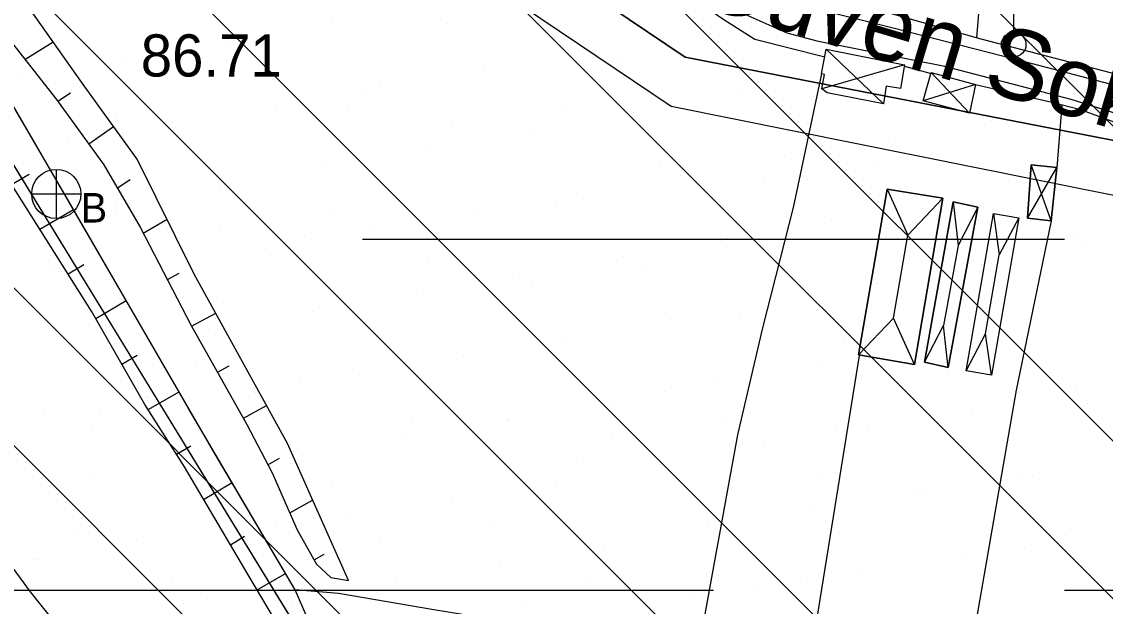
# Model space of a CAD drawing. Extents: x 417995 to 421451, y 4454518 to 4458015.
# Drawn here: x 420983.9 to 421138.2, y 4456304.6 to 4456387.9 of the extents above; entities that cross this region are included whole.
import ezdxf

# ---------------------------------------------------------------- set-up
doc = ezdxf.new("R2010")
doc.units = 0
for name, color, linetype in [('ADAKENARI', 7, 'Continuous'), ('B_Sera', 7, 'Continuous'), ('B_Sundurma', 7, 'Continuous'), ('Default', 7, 'Continuous'), ('IPTAL', 7, 'Continuous'), ('PL_AYA_BOLGE_PARKI', 7, 'Continuous'), ('PL_AYA_PARK_DINLENME', 7, 'Continuous'), ('PL_KON_ONE_100', 7, 'Continuous'), ('S_Rogar_Kapagi_Buski', 7, 'Continuous'), ('S_Telefon_Diregi', 7, 'Continuous'), ('Sev_Sevalti', 7, 'Continuous'), ('Sev_Sevustu', 7, 'Continuous'), ('Sev_Tarama', 7, 'Continuous'), ('Sinir_itirazli_Mulkiyet', 7, 'Continuous'), ('Sinir_Tel_bir_taraf', 7, 'Continuous'), ('SN_TR_SIVILASMA', 7, 'Continuous'), ('SN_TR_TASKIN', 7, 'Continuous'), ('TR_AZGELISME', 7, 'Continuous'), ('TR_PARKALANI', 7, 'Continuous'), ('Y_Cadde_Yol', 7, 'Continuous'), ('Y_Kot_Noktasi', 7, 'Continuous'), ('Yol_Sose', 7, 'Continuous')]:
    doc.layers.add(name, color=color, linetype=linetype)

# ---------------------------------------------------------------- blocks, each defined once
blk = doc.blocks.new('POINT_DISPLAY')
at = {"layer": 'Default'}
blk.add_line((0, 0), (0, 0), dxfattribs=at)

msp = doc.modelspace()

# ---------------------------------------------------------------- linework, layer by layer
at = {"layer": 'ADAKENARI'}
msp.add_line((420917.7, 4456473.63), (421125.1, 4456134.88), dxfattribs=at)
msp.add_lwpolyline([(421078.38, 4456382.79), (421235.94, 4456352.17), (421272.48, 4456540.18), (421020.3, 4456587.58), (420993, 4456440.29)], close=True, dxfattribs=at)
at = {"layer": 'B_Sera'}
for p, q in [((421107.14, 4456364.03), (421110.1, 4456357.48)), ((421115.08, 4456362.72), (421110.1, 4456357.48)), ((421116.57, 4456362.2), (421117.26, 4456356.01)), ((421120.06, 4456361.44), (421117.26, 4456356.01)), ((421122.3, 4456360.57), (421123.13, 4456354.65)), ((421125.92, 4456359.94), (421123.13, 4456354.65)), ((421108.08, 4456345.66), (421110.1, 4456357.48)), ((421117.26, 4456356.01), (421115.19, 4456344.59)), ((421121.18, 4456343.43), (421123.13, 4456354.65)), ((421103.1, 4456340.43), (421108.08, 4456345.66)), ((421111.05, 4456339.04), (421108.08, 4456345.66)), ((421112.49, 4456339.36), (421115.19, 4456344.59)), ((421115.86, 4456338.6), (421115.19, 4456344.59)), ((421118.39, 4456338.13), (421121.18, 4456343.43)), ((421122.01, 4456337.5), (421121.18, 4456343.43))]:
    msp.add_line(p, q, dxfattribs=at)
for points in [[(421107.14, 4456364.03), (421103.1, 4456340.43), (421111.05, 4456339.04), (421115.08, 4456362.72)], [(421107.14, 4456364.03), (421115.08, 4456362.72), (421111.05, 4456339.04), (421103.1, 4456340.43)], [(421116.57, 4456362.2), (421112.49, 4456339.36), (421115.86, 4456338.6), (421120.06, 4456361.44)], [(421116.57, 4456362.2), (421120.06, 4456361.44), (421115.86, 4456338.6), (421112.49, 4456339.36)], [(421118.39, 4456338.13), (421122.3, 4456360.57), (421125.92, 4456359.94), (421122.01, 4456337.5)], [(421118.39, 4456338.13), (421122.3, 4456360.57), (421125.92, 4456359.94), (421122.01, 4456337.5)]]:
    msp.add_lwpolyline(points, close=True, dxfattribs=at)
at = {"layer": 'B_Sundurma'}
for p, q in [((421098.48, 4456383.96), (421106.63, 4456376.17)), ((421109.64, 4456381.71), (421097.87, 4456378.28)), ((421113.44, 4456380.61), (421118.89, 4456374.85)), ((421119.73, 4456378.92), (421112.3, 4456376.59)), ((421130.52, 4456359.49), (421127.69, 4456367.5)), ((421127.13, 4456359.9), (421131.34, 4456367.09))]:
    msp.add_line(p, q, dxfattribs=at)
for points in [[(421098.48, 4456383.96), (421109.64, 4456381.71), (421109.06, 4456378.33), (421107, 4456378.68), (421106.63, 4456376.17), (421098.62, 4456377.72), (421097.87, 4456378.28), (421098.23, 4456380.35), (421097.83, 4456380.42)], [(421098.48, 4456383.96), (421109.64, 4456381.71), (421109.06, 4456378.33), (421107, 4456378.68), (421106.63, 4456376.17), (421098.62, 4456377.72), (421097.87, 4456378.28), (421098.23, 4456380.35), (421097.83, 4456380.42)], [(421113.44, 4456380.61), (421119.73, 4456378.92), (421118.89, 4456374.85), (421112.3, 4456376.59)], [(421113.44, 4456380.61), (421119.73, 4456378.92), (421118.89, 4456374.85), (421112.3, 4456376.59)], [(421127.13, 4456359.9), (421130.52, 4456359.49), (421131.34, 4456367.09), (421127.69, 4456367.5)], [(421127.13, 4456359.9), (421127.69, 4456367.5), (421131.34, 4456367.09), (421130.52, 4456359.49)]]:
    msp.add_lwpolyline(points, close=True, dxfattribs=at)
at = {"layer": 'IPTAL'}
msp.add_lwpolyline([(421015.05, 4456596.28), (421279.44, 4456544.86), (421242.58, 4456342.37), (421076.4, 4456375.81), (420983.6, 4456438.26)], close=True, dxfattribs=at)
at = {"layer": 'PL_AYA_BOLGE_PARKI'}
for points in [[(421235.94, 4456352.17), (421078.38, 4456382.79), (420993, 4456440.29), (421020.3, 4456587.58), (421272.48, 4456540.18), (421235.94, 4456352.17)], [(420862.75, 4456551.08), (420917.7, 4456473.63), (421125.1, 4456134.88)]]:
    msp.add_lwpolyline(points, dxfattribs=at)
at = {"layer": 'PL_AYA_PARK_DINLENME'}
msp.add_lwpolyline([(420917.7, 4456473.63), (421125.1, 4456134.88), (421134.31, 4456119.44), (421143.18, 4456103.81), (421151.7, 4456087.99), (421159.87, 4456071.98), (421167.68, 4456055.79), (421175.13, 4456039.43), (421182.22, 4456022.92), (421188.93, 4456006.25), (421195.28, 4455989.43)], dxfattribs=at)
at = {"layer": 'PL_KON_ONE_100'}
msp.add_lwpolyline([(420993, 4456440.29), (421078.38, 4456382.79), (421235.94, 4456352.17), (421272.48, 4456540.18), (421020.3, 4456587.58), (420993, 4456440.29)], dxfattribs=at)
at = {"layer": 'S_Rogar_Kapagi_Buski'}
for p, q in [((420988.83, 4456366.83), (420988.83, 4456359.83)), ((420985.33, 4456363.33), (420992.33, 4456363.33))]:
    msp.add_line(p, q, dxfattribs=at)
msp.add_circle((420988.83, 4456363.33), 3.5, dxfattribs=at)
at = {"layer": 'S_Telefon_Diregi'}
msp.add_line((421125.21, 4456386.35), (421125.21, 4456403.85), dxfattribs=at)
msp.add_circle((421125.18, 4456384.6), 1.75, dxfattribs=at)
at = {"layer": 'Sev_Sevalti'}
for points in [[(421030.44, 4456308.27), (421021.74, 4456327.79), (421008.46, 4456351.93), (421000.36, 4456368.3), (420992.81, 4456378.75), (420982.98, 4456392.68), (420971.17, 4456413.43), (420963.77, 4456427.33), (420957.36, 4456438.21), (420952.92, 4456445.31)], [(421027.71, 4456295.81), (421022.87, 4456306.93), (421015.25, 4456319.84), (421007.68, 4456332.79), (420998.09, 4456349.38), (420990.56, 4456362.35), (420983.02, 4456375.32)]]:
    msp.add_lwpolyline(points, dxfattribs=at)
at = {"layer": 'Sev_Sevustu'}
for points in [[(420952.92, 4456445.31), (420951.12, 4456441.47), (420951.31, 4456439.28), (420957.6, 4456427.08), (420967.68, 4456410.71), (420980.77, 4456387), (420988.86, 4456376.78), (420995.61, 4456367.5), (421000.79, 4456358.59), (421008.05, 4456344.6), (421015.99, 4456330.52), (421019.58, 4456323.62), (421023.14, 4456315.49), (421025.9, 4456310.6), (421027.95, 4456308.69), (421030.44, 4456308.27)], [(421028.21, 4456288.78), (421016.29, 4456308.87), (421007.07, 4456324.45), (421001.45, 4456333.34), (420993.85, 4456346.63), (420986.07, 4456359), (420975.66, 4456375.39)], [(420989.13, 4456301.7), (420985.18, 4456306.68), (420981.8, 4456311.28)]]:
    msp.add_lwpolyline(points, dxfattribs=at)
at = {"layer": 'Sev_Tarama'}
for p, q in [((420984.34, 4456382.49), (420988.4, 4456385.01)), ((420989.03, 4456376.55), (420990.85, 4456377.75)), ((420993.47, 4456370.45), (420997, 4456372.95)), ((420982.47, 4456364.67), (420984.98, 4456366.14)), ((420997.53, 4456364.2), (420999.36, 4456365.4)), ((420986.5, 4456358.32), (420991.27, 4456361.13)), ((421001.21, 4456357.77), (421004.6, 4456359.73)), ((420990.51, 4456351.95), (420992.77, 4456353.3)), ((421004.66, 4456351.14), (421006.31, 4456352.05)), ((420994.44, 4456345.6), (420998.8, 4456348.16)), ((421008.11, 4456344.5), (421011.54, 4456346.34)), ((420998.16, 4456339.1), (421000.36, 4456340.38)), ((421011.8, 4456337.96), (421013.47, 4456338.86)), ((421001.91, 4456332.61), (421006.31, 4456335.17)), ((421015.48, 4456331.42), (421018.76, 4456333.2)), ((421005.93, 4456326.25), (421008, 4456327.47)), ((421018.98, 4456324.77), (421020.62, 4456325.69)), ((421009.81, 4456319.83), (421013.86, 4456322.22)), ((421022.09, 4456317.9), (421025.33, 4456319.74)), ((421013.62, 4456313.38), (421015.64, 4456314.57)), ((421025.55, 4456311.23), (421026.97, 4456312.05)), ((421017.42, 4456306.97), (421021.49, 4456309.27))]:
    msp.add_line(p, q, dxfattribs=at)
at = {"layer": 'Sinir_itirazli_Mulkiyet'}
for points in [[(421097.83, 4456380.42), (421093.78, 4456361.42), (421089.42, 4456344.28), (421085.86, 4456329.02), (421080.2, 4456298.02)], [(421132.06, 4456376.04), (421131.34, 4456367.09)], [(421130.52, 4456359.49), (421125.54, 4456335.38), (421117.9, 4456291.44)]]:
    msp.add_lwpolyline(points, dxfattribs=at)
at = {"layer": 'Sinir_Tel_bir_taraf'}
for points in [[(420998.09, 4456349.38), (420976.68, 4456386.24), (420960.38, 4456413.82), (420947.72, 4456434.43), (420941.64, 4456446.12)], [(421003.51, 4456435.24), (421013.05, 4456429.96), (421023.71, 4456423.53), (421036.35, 4456416.63), (421046.67, 4456410.92), (421062.99, 4456401.79), (421072.16, 4456396.27), (421083.9, 4456388.2), (421088.3, 4456385.36), (421098.28, 4456382.88)], [(421114.68, 4456425.01), (421155.62, 4456411.57), (421150.33, 4456384.89), (421173.97, 4456378.9), (421179.69, 4456376.32), (421179.19, 4456370.65), (421148.44, 4456378.1), (421120.53, 4456385.4), (421100.89, 4456390.96)], [(421104.38, 4456409.48), (421106.55, 4456408.95), (421105.25, 4456400.11), (421120.73, 4456396.07), (421119.88, 4456385.59)], [(421109.61, 4456381.52), (421113.41, 4456380.49)], [(421119.73, 4456378.92), (421130.6, 4456376.4), (421134.56, 4456375.42)], [(421134.56, 4456375.42), (421145.77, 4456371.29)], [(421022.87, 4456306.93), (421011.46, 4456326.25), (420998.09, 4456349.38)], [(421095.94, 4456295.26), (421103.25, 4456340.6)], [(421029.03, 4456306.45), (421022.87, 4456306.93)], [(421231.27, 4456273.1), (421206.53, 4456276.75), (421171.54, 4456282.52), (421141.02, 4456287.62), (421113.48, 4456292.17), (421076.4, 4456298.69), (421058.94, 4456301.42), (421042.62, 4456304.08), (421029.03, 4456306.45)]]:
    msp.add_lwpolyline(points, dxfattribs=at)
at = {"layer": 'SN_TR_SIVILASMA'}
for p, q in [((421279.27, 4456233.06), (420024.37, 4457487.97)), ((421278.81, 4456188.63), (420012.21, 4457455.23)), ((421278.58, 4456166.41), (420006.13, 4457438.86)), ((421278.12, 4456121.97), (419993.97, 4457406.12)), ((421277.88, 4456099.75), (419987.89, 4457389.75)), ((421277.42, 4456055.31), (419975.73, 4457357.01)), ((421277.19, 4456033.09), (419969.65, 4457340.64))]:
    msp.add_line(p, q, dxfattribs=at)
at = {"layer": 'SN_TR_TASKIN'}
for p, q in [((421032.43, 4456356.9), (421132.43, 4456356.9)), ((420982.43, 4456306.9), (421082.43, 4456306.9)), ((421132.43, 4456306.9), (421232.43, 4456306.9))]:
    msp.add_line(p, q, dxfattribs=at)
at = {"layer": 'TR_AZGELISME'}
msp.add_lwpolyline([(421020.3, 4456587.58), (420993, 4456440.29), (421078.38, 4456382.79), (421235.94, 4456352.17), (421272.48, 4456540.18), (421020.3, 4456587.58)], dxfattribs=at)
at = {"layer": 'Yol_Sose'}
for points in [[(421114.41, 4456493.45), (421112.49, 4456482.43), (421109.98, 4456470.74), (421105.97, 4456453.58), (421101.27, 4456437.23), (421096.81, 4456420.88), (421090.02, 4456393.96), (421089.95, 4456393.36), (421090.04, 4456392.76), (421090.22, 4456392.32), (421090.93, 4456391.84), (421095.44, 4456390.13), (421107.82, 4456387.06), (421125.64, 4456382.47), (421141.94, 4456378.22), (421150.77, 4456375.86), (421168.98, 4456371.71), (421178.78, 4456369.43), (421180.49, 4456369.09), (421180.65, 4456369.06), (421180.83, 4456369.11), (421181.15, 4456369.35), (421182.57, 4456377.25), (421184.36, 4456389.54)], [(421222.03, 4456357.98), (421217.18, 4456359.84), (421207.14, 4456361.92), (421195.25, 4456363.6), (421179.81, 4456365.62), (421168.8, 4456367.57), (421161.27, 4456369.14), (421148.02, 4456372.19), (421133.37, 4456376.77), (421115.37, 4456381.47), (421097.39, 4456385.05), (421092.93, 4456386.22), (421087.37, 4456388.72), (421074.74, 4456397.46), (421064.4, 4456403.41), (421043.24, 4456415.29), (421032.94, 4456420.29), (421021.48, 4456426.64), (421013.39, 4456432.03), (421007.82, 4456434.83), (420997.02, 4456439.05), (420984.55, 4456442.36), (420969.43, 4456445.77)]]:
    msp.add_lwpolyline(points, dxfattribs=at)

# ---------------------------------------------------------------- block references
at = {"layer": 'TR_PARKALANI', "xscale": 0.1, "yscale": 0.10000000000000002}
for p in [(421028.23, 4456387.73), (421044.55, 4456387.64), (421013.46, 4456385.12), (420986.17, 4456383.6), (421008.71, 4456383.68), (421016.59, 4456383.32), (421064.43, 4456383.96), (420998.69, 4456382.52), (421000.95, 4456381), (421049.66, 4456381.35), (421068.89, 4456381.96), (420983.91, 4456379.91), (421033.06, 4456378), (421034.89, 4456378.75), (421085.87, 4456377.58), (421020.12, 4456376.14), (421030.49, 4456375.79), (421060.9, 4456375.5), (421071.1, 4456374.98), (420997.22, 4456374.03), (421005.35, 4456373.54), (421122.07, 4456373.81), (421045.26, 4456373.18), (421056.32, 4456372.37), (420990.57, 4456370.93), (421107.3, 4456371.21), (421041.55, 4456369.77), (421131.68, 4456369.37), (421026.78, 4456367.16), (421074.81, 4456367.97), (421092.53, 4456368.6), (421105.22, 4456367.69), (421077.76, 4456366), (421012.01, 4456364.56), (421089.58, 4456365.37), (421095.84, 4456365.41), (421128.73, 4456364.83), (421062.98, 4456363.39), (420997.23, 4456361.95), (420997.47, 4456361.3), (421027.89, 4456361.01), (421060, 4456361.44), (421113.96, 4456362.23), (421048.21, 4456360.79), (421099.19, 4456359.62), (421119.12, 4456360.16), (421120.18, 4456359.73), (421012.25, 4456358.69), (421033.44, 4456358.18), (421024.16, 4456357.48), (421084.42, 4456357.02), (421133.89, 4456357.55), (421018.67, 4456355.58), (421084.35, 4456355.77), (421135.39, 4456355.85), (421041.79, 4456353.49), (421069.64, 4456354.41), (421072.2, 4456353.2), (421120.62, 4456353.25), (420988.43, 4456352.44), (421003.9, 4456352.97), (421048.51, 4456351.8), (421054.87, 4456351.81), (421056.56, 4456350.88), (421105.85, 4456350.64), (421040.1, 4456349.2), (421012.67, 4456347.84), (421091.08, 4456348.04), (421025.33, 4456346.6), (421086.11, 4456345.67), (421010.56, 4456343.99), (421076.3, 4456345.43), (421116.52, 4456345.39), (421127.28, 4456344.27), (420995.09, 4456343.46), (421061.53, 4456342.83), (421100.88, 4456343.07), (421112.51, 4456341.66), (421046.76, 4456340.22), (421008.77, 4456339), (421039.18, 4456338.71), (421097.74, 4456339.06), (421111.29, 4456339.21), (421130.42, 4456337.86), (421023.54, 4456336.39), (421031.99, 4456337.62), (421082.97, 4456336.45), (421017.22, 4456335.01), (421075.45, 4456335.25), (421133.94, 4456335.29), (421001.75, 4456334.48), (421068.19, 4456333.85), (421135.64, 4456333.53), (420986.98, 4456331.88), (420994.95, 4456331.87), (421119.17, 4456332.68), (420993.98, 4456330.38), (421039.62, 4456331.29), (421053.09, 4456331.18), (421053.42, 4456331.24), (421083.5, 4456330.9), (421104.4, 4456330.08), (421038.65, 4456328.64), (421067.86, 4456328.58), (421099.8, 4456329.57), (421089.63, 4456327.47), (421023.88, 4456326.03), (421063.96, 4456325.61), (421074.85, 4456324.87), (420993.64, 4456322.9), (421097.4, 4456323.37), (421125.83, 4456323.7), (421127.82, 4456323.09), (421028.13, 4456321.64), (421060.08, 4456322.26), (421111.06, 4456321.1), (421045.31, 4456319.66), (421112.18, 4456320.77), (421096.29, 4456318.49), (421020.07, 4456316.7), (421030.54, 4456317.05), (421050.48, 4456316.41), (420991.37, 4456315.61), (421081.51, 4456315.89), (421132.49, 4456314.72), (421000.3, 4456313.92), (421015.77, 4456314.45), (421034.84, 4456314.09), (421066.74, 4456313.28), (421117.72, 4456312.12), (421126.74, 4456313.02), (420985.53, 4456311.31), (420986.06, 4456311.36), (421051.97, 4456310.68), (421064.39, 4456308.88), (421090.91, 4456309.05), (421094.8, 4456308.6), (421102.95, 4456309.51), (421005.28, 4456308.08), (421037.2, 4456308.07), (421088.17, 4456306.91), (421010.41, 4456305.68), (421020.05, 4456305.47), (421022.43, 4456305.47), (421079.16, 4456306.28), (421006.96, 4456304.94), (421055.07, 4456305.09)]:
    msp.add_blockref('POINT_DISPLAY', p, dxfattribs=at)

# ---------------------------------------------------------------- texts
at = {"layer": 'S_Rogar_Kapagi_Buski'}
msp.add_text('B', height=4.2, dxfattribs=at).set_placement((420992.33, 4456359.26))
at = {"layer": 'Y_Cadde_Yol'}
msp.add_text('10.Güven Sokak', height=10, rotation=343.3716, dxfattribs=at).set_placement((421061.34, 4456395.85))
at = {"layer": 'Y_Kot_Noktasi'}
msp.add_text('86.71', height=6, dxfattribs=at).set_placement((421000.86, 4456380.06))

doc.saveas('drawing.dxf')
